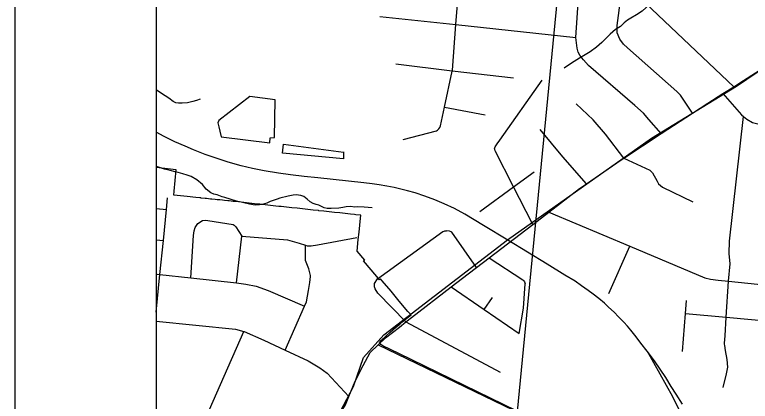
# Model space of a CAD drawing. Extents: x 0 to 34, y 0 to 22.
# Drawn here: x 2 to 2.52, y 19.295 to 19.568 of the extents above; entities that cross this region are included whole.
import ezdxf

# ---------------------------------------------------------------- set-up
doc = ezdxf.new("R2010")
doc.units = 0
for name, color, linetype in [('GM_X_City_Street', 7, 'Continuous'), ('GM_X_Corporation', 7, 'Continuous'), ('GM_X_County_Road', 7, 'Continuous'), ('GM_X_Minor_Lake', 7, 'Continuous'), ('GM_X_Minor_River', 7, 'Continuous'), ('GM_X_Rail_Line', 7, 'Continuous'), ('GM_X_Section', 7, 'Continuous'), ('GM_X_State_Route', 7, 'Continuous'), ('GM_X_State_Shield', 7, 'Continuous'), ('GM_X_US_Route', 7, 'Continuous'), ('SH_Cut_Line', 7, 'Continuous'), ('SH_Data', 7, 'Continuous')]:
    doc.layers.add(name, color=color, linetype=linetype)

msp = doc.modelspace()

# ---------------------------------------------------------------- linework, layer by layer
at = {"layer": 'GM_X_City_Street'}
for p, q in [((2.30409, 19.5028), (2.33276, 19.49739)), ((2.1, 19.43114), (2.10735, 19.43043)), ((2.1, 19.40903), (2.10514, 19.40855)), ((2.157, 19.37852), (2.1606, 19.41166)), ((2.4203, 19.37101), (2.43519, 19.40445)), ((2.33206, 19.35982), (2.33806, 19.36817)), ((2.27674, 19.35097), (2.34349, 19.31546)), ((2.25706, 19.33483), (2.35231, 19.28889))]:
    msp.add_line(p, q, dxfattribs=at)
for points in [[(2.27473, 19.48), (2.29838, 19.48615), (2.29916, 19.48653), (2.30012, 19.48744), (2.30083, 19.48838), (2.3013, 19.4897), (2.30409, 19.5028), (2.30954, 19.52832), (2.30964, 19.52883), (2.31213, 19.56115), (2.31457, 19.59291)], [(2.45729, 19.48407), (2.44867, 19.49403), (2.44477, 19.49848), (2.43861, 19.50393), (2.40594, 19.53233), (2.40241, 19.5362), (2.40124, 19.53763), (2.39979, 19.53957), (2.39864, 19.54174), (2.39775, 19.54437), (2.39683, 19.55208), (2.39914, 19.58363)], [(2.47953, 19.4986), (2.47102, 19.51123), (2.46842, 19.51394), (2.43351, 19.54466), (2.43053, 19.54738), (2.42794, 19.55086), (2.42613, 19.55526), (2.42604, 19.56058), (2.42867, 19.58039)], [(2.25837, 19.56692), (2.31213, 19.56115), (2.39683, 19.55208)], [(2.35281, 19.52318), (2.30954, 19.52832), (2.26949, 19.53308)], [(2.3665, 19.41984), (2.35707, 19.4383), (2.3529, 19.44648), (2.33988, 19.47198), (2.33951, 19.47295), (2.33946, 19.47343), (2.33955, 19.47397), (2.33992, 19.47484), (2.34129, 19.4769), (2.34309, 19.47944), (2.37309, 19.52181)], [(2.50093, 19.51236), (2.51403, 19.49742), (2.5156, 19.49611), (2.51777, 19.4943), (2.52199, 19.49193), (2.52568, 19.49091), (2.52748, 19.49056), (2.53116, 19.48985), (2.56356, 19.48697), (2.587, 19.48488)], [(2.43081, 19.46677), (2.41791, 19.48366), (2.40919, 19.49372), (2.39726, 19.50517)], [(2.50225, 19.33435), (2.50208, 19.33538), (2.502, 19.33589), (2.50248, 19.3412), (2.5033, 19.35426), (2.5049, 19.37985), (2.50611, 19.39201), (2.50531, 19.39944), (2.50566, 19.40797), (2.5156, 19.49611)], [(2.40437, 19.44855), (2.3878, 19.46758), (2.37166, 19.4869)], [(2.43081, 19.46677), (2.4492, 19.45821), (2.45125, 19.45645), (2.45453, 19.45048), (2.45543, 19.44856), (2.45822, 19.44622), (2.47961, 19.43583)], [(2.35493, 19.28827), (2.27164, 19.32864), (2.26046, 19.3341), (2.25902, 19.33513), (2.25845, 19.33579), (2.25808, 19.33649), (2.25943, 19.33805), (2.26556, 19.34372), (2.26938, 19.34705), (2.27234, 19.34952), (2.27481, 19.35153), (2.27768, 19.35379), (2.28047, 19.35591), (2.27819, 19.35837), (2.27204, 19.3657), (2.27007, 19.36805), (2.26815, 19.37034), (2.2662, 19.37266), (2.25999, 19.38005), (2.25881, 19.38139), (2.25801, 19.38081), (2.2561, 19.38316), (2.24681, 19.3941), (2.24767, 19.39473), (2.24224, 19.40093), (2.24305, 19.40918), (2.24356, 19.41435), (2.24356, 19.41452), (2.24451, 19.42428), (2.24472, 19.42642), (2.24125, 19.4268), (2.24033, 19.4269), (2.23747, 19.4272), (2.23368, 19.42762), (2.22994, 19.42802), (2.2262, 19.42843), (2.22242, 19.42884), (2.21867, 19.42925), (2.21521, 19.42962), (2.215, 19.42964), (2.21489, 19.42966), (2.21115, 19.43006), (2.20736, 19.43047), (2.20358, 19.43088), (2.19983, 19.43128), (2.19605, 19.43168), (2.1923, 19.43208), (2.18856, 19.43248), (2.18675, 19.43267), (2.18477, 19.43289), (2.18103, 19.43331), (2.17728, 19.43373), (2.17344, 19.43414), (2.1697, 19.43456), (2.1659, 19.43498), (2.16215, 19.43538), (2.1584, 19.43579), (2.15507, 19.43616), (2.15461, 19.43621), (2.15179, 19.43652), (2.15086, 19.43662), (2.14849, 19.43688), (2.14706, 19.43702), (2.14521, 19.4372), (2.14326, 19.43737), (2.14182, 19.43751), (2.1395, 19.43776), (2.13853, 19.43787), (2.13571, 19.43817), (2.13487, 19.43826), (2.13478, 19.43827), (2.13196, 19.43858), (2.13156, 19.43862), (2.13099, 19.43868), (2.12817, 19.43901), (2.12205, 19.43964), (2.11262, 19.44066), (2.11289, 19.4434), (2.1128, 19.44341), (2.11423, 19.45856), (2.1, 19.4601), (2.1, 18.44756)], [(2.32898, 19.42893), (2.3529, 19.44648), (2.36748, 19.45718)], [(2.1, 19.35782), (2.1027, 19.3845), (2.10514, 19.40855), (2.10735, 19.43043), (2.10819, 19.43874)], [(2.37792, 19.42854), (2.43519, 19.40445), (2.48827, 19.38213), (2.49224, 19.38129), (2.49754, 19.38061), (2.5049, 19.37985), (2.54831, 19.37537)], [(2.12453, 19.38209), (2.12646, 19.41216), (2.12701, 19.41549), (2.12771, 19.41783), (2.12947, 19.42046)], [(2.12947, 19.42046), (2.13292, 19.42266), (2.13478, 19.42293), (2.13672, 19.42277), (2.1545, 19.41994), (2.15535, 19.41934), (2.15636, 19.4182), (2.1606, 19.41166), (2.19299, 19.4091), (2.20129, 19.40665), (2.20569, 19.40523), (2.20695, 19.40483), (2.20979, 19.40477), (2.21417, 19.40544), (2.24197, 19.41076)], [(2.25658, 19.38141), (2.30278, 19.41492), (2.30369, 19.41525), (2.30427, 19.41528), (2.30537, 19.41537)], [(2.32666, 19.38948), (2.30921, 19.41438), (2.30866, 19.41477), (2.30754, 19.41506), (2.30537, 19.41537)], [(2.1912, 19.33115), (2.20508, 19.36225), (2.20637, 19.36515), (2.20786, 19.37329), (2.20873, 19.37897), (2.20919, 19.38313), (2.20912, 19.38382), (2.20796, 19.38848), (2.20579, 19.39433), (2.20562, 19.39517), (2.20569, 19.40523)], [(2.3355, 19.39621), (2.35937, 19.38083), (2.36014, 19.3801), (2.36054, 19.37939), (2.36089, 19.37864), (2.36102, 19.37795)], [(2.1, 19.38476), (2.10075, 19.38469), (2.1027, 19.3845), (2.12453, 19.38209), (2.157, 19.37852), (2.16355, 19.3778), (2.17073, 19.37632), (2.1794, 19.37311), (2.20508, 19.36225)], [(2.27674, 19.35097), (2.25688, 19.37131), (2.25501, 19.37434), (2.25447, 19.37579), (2.25439, 19.37707), (2.25462, 19.37822), (2.25658, 19.38141)], [(2.35692, 19.34271), (2.35993, 19.36069), (2.36102, 19.37795)], [(2.30885, 19.37578), (2.33206, 19.35982), (2.35692, 19.34271)], [(2.47227, 19.33006), (2.47447, 19.35684), (2.47525, 19.36626)], [(2.47447, 19.35684), (2.5033, 19.35426), (2.56716, 19.34854), (2.6121, 19.34451), (2.65204, 19.34094), (2.66133, 19.34037), (2.67215, 19.34033), (2.70862, 19.34128)], [(2.1, 19.35158), (2.15611, 19.34586), (2.16202, 19.3443), (2.16233, 19.34422), (2.17625, 19.33805), (2.1912, 19.33115), (2.20766, 19.32355), (2.21591, 19.31863), (2.22096, 19.31473), (2.23628, 19.29819)], [(2.12304, 19.20103), (2.12636, 19.26332), (2.16202, 19.3443)], [(2.50121, 19.30477), (2.50347, 19.31421), (2.50433, 19.31894), (2.50405, 19.32446), (2.50284, 19.33075), (2.50225, 19.33435)]]:
    msp.add_lwpolyline(points, dxfattribs=at)
at = {"layer": 'GM_X_Corporation'}
msp.add_lwpolyline([(2.1, 20.12706), (2.1, 17.35231)], dxfattribs=at)
at = {"layer": 'GM_X_County_Road'}
msp.add_lwpolyline([(2.1, 19.61645), (2.11604, 19.61469), (2.14987, 19.61098), (2.18223, 19.60742), (2.21272, 19.60408), (2.24051, 19.60103), (2.31457, 19.59291), (2.39914, 19.58363), (2.42867, 19.58039), (2.44143, 19.57899), (2.44349, 19.578), (2.44631, 19.57623), (2.50863, 19.51724)], dxfattribs=at)
at = {"layer": 'GM_X_Minor_Lake'}
for points in [[(2.18056, 19.47767), (2.18062, 19.48109), (2.18367, 19.48141), (2.1842, 19.50799), (2.16638, 19.51025), (2.14439, 19.4934), (2.14379, 19.4917), (2.14449, 19.48884), (2.145, 19.48579), (2.14606, 19.48178)], [(2.14606, 19.48178), (2.18056, 19.47767)], [(2.23248, 19.47113), (2.23258, 19.46638), (2.18953, 19.47028), (2.19003, 19.47654)], [(2.19003, 19.47654), (2.23249, 19.47093)]]:
    msp.add_lwpolyline(points, dxfattribs=at)
at = {"layer": 'GM_X_Minor_River'}
for points in [[(2.46011, 19.58415), (2.45744, 19.58261), (2.45371, 19.57954), (2.44978, 19.57609), (2.44386, 19.57063), (2.43977, 19.56795), (2.43588, 19.56565), (2.43354, 19.56422), (2.431, 19.56243), (2.42842, 19.55968), (2.42493, 19.55774), (2.42119, 19.55447), (2.41841, 19.55155), (2.41525, 19.54845), (2.41151, 19.54518), (2.40702, 19.54195), (2.40351, 19.53982), (2.39961, 19.53732), (2.39572, 19.53501), (2.39104, 19.53197), (2.3887, 19.53036)], [(2.13114, 19.50837), (2.12864, 19.50753), (2.12595, 19.50688), (2.1223, 19.50589), (2.11849, 19.50567), (2.11583, 19.50559), (2.11394, 19.50586), (2.11207, 19.50669), (2.10894, 19.5091), (2.10394, 19.51254), (2.1, 19.51513)], [(2.25277, 19.43168), (2.24993, 19.4318), (2.24709, 19.43211), (2.24254, 19.4323), (2.24063, 19.43218), (2.23741, 19.43251), (2.23456, 19.43244), (2.23207, 19.43197), (2.22939, 19.43151), (2.22387, 19.43117), (2.22102, 19.4311), (2.21895, 19.43157), (2.21522, 19.43343), (2.21315, 19.4339), (2.21109, 19.43474), (2.20905, 19.43597), (2.20684, 19.43777), (2.20444, 19.43958), (2.20238, 19.44042), (2.19917, 19.44075), (2.19688, 19.44065), (2.19343, 19.43985), (2.18749, 19.43857), (2.18556, 19.4377), (2.18074, 19.436), (2.17823, 19.43497), (2.17515, 19.43395), (2.17324, 19.43365), (2.17019, 19.43359), (2.16604, 19.43414), (2.16114, 19.4353), (2.15907, 19.43576), (2.15682, 19.43643), (2.14856, 19.43905), (2.14668, 19.43951), (2.14331, 19.44079), (2.14086, 19.44127), (2.1388, 19.44212), (2.13549, 19.44491), (2.13295, 19.44806), (2.12891, 19.45146), (2.12481, 19.45372), (2.12201, 19.45479), (2.119, 19.45567), (2.11562, 19.45657), (2.11354, 19.45704), (2.10997, 19.45795), (2.10602, 19.45887), (2.10377, 19.45972), (2.10095, 19.4606), (2.1, 19.46096)]]:
    msp.add_lwpolyline(points, dxfattribs=at)
at = {"layer": 'GM_X_Rail_Line'}
for points in [[(2.34866, 19.4091), (2.45034, 19.48083), (2.51058, 19.51755), (2.56176, 19.55223), (2.58886, 19.56654), (2.62986, 19.58479), (2.65807, 19.59153), (2.70522, 19.6073), (2.89293, 19.73125), (3.07364, 19.8238), (3.26381, 19.90928), (3.35295, 19.94835)], [(2.4723, 19.29297), (2.46799, 19.29985), (2.46436, 19.30548), (2.46047, 19.31168), (2.45669, 19.31762), (2.45253, 19.32341), (2.44744, 19.33029), (2.44297, 19.33597), (2.43953, 19.34039), (2.43581, 19.34519), (2.43339, 19.34801), (2.43083, 19.3508), (2.4271, 19.3547), (2.42397, 19.35783), (2.42004, 19.36153), (2.41717, 19.36415), (2.41318, 19.36757), (2.40928, 19.37064), (2.40567, 19.37323), (2.401, 19.37648), (2.39636, 19.37975), (2.38918, 19.38414), (2.37669, 19.39174), (2.34878, 19.40884), (2.33152, 19.41925), (2.3183, 19.42725), (2.31109, 19.43111), (2.30389, 19.43454), (2.29726, 19.43722), (2.29014, 19.43994), (2.28337, 19.44214), (2.27793, 19.44368), (2.27318, 19.44486), (2.26844, 19.44592), (2.26312, 19.44697), (2.25772, 19.44794), (2.25288, 19.4486), (2.247, 19.44939), (2.21436, 19.45286), (2.20469, 19.45382), (2.19503, 19.45497), (2.18659, 19.45606), (2.17653, 19.45769), (2.1681, 19.45945), (2.1601, 19.46134), (2.15092, 19.46388), (2.14182, 19.46687), (2.13475, 19.46933), (2.1264, 19.47258), (2.12056, 19.47513), (2.11327, 19.47834), (2.10571, 19.48212), (2.1, 19.48508)], [(2.1, 19.19565), (2.16076, 19.21644), (2.17788, 19.22809), (2.23025, 19.28754), (2.23973, 19.30532), (2.24663, 19.32586), (2.26117, 19.34196), (2.34866, 19.4091)], [(2.44744, 19.33029), (2.46519, 19.2984), (2.47826, 19.27177), (2.48689, 19.25376), (2.49157, 19.24069), (2.49207, 19.23108), (2.48812, 19.21702), (2.48319, 19.20789), (2.47678, 19.20148), (2.46814, 19.19273), (2.4605, 19.18854), (2.45582, 19.18606)]]:
    msp.add_lwpolyline(points, dxfattribs=at)
at = {"layer": 'GM_X_Section'}
msp.add_lwpolyline([(2.38459, 19.5868), (2.88606, 19.54156), (2.84187, 19.03609), (2.33614, 19.08597)], close=True, dxfattribs=at)
at = {"layer": 'GM_X_State_Route'}
for p, q in [((2.50863, 19.51724), (2.51291, 19.51994)), ((2.50093, 19.51236), (2.50863, 19.51724)), ((2.45729, 19.48407), (2.47953, 19.4986)), ((2.43081, 19.46677), (2.45729, 19.48407)), ((2.3665, 19.41984), (2.37792, 19.42854)), ((2.3355, 19.39621), (2.3665, 19.41984)), ((2.32666, 19.38948), (2.3355, 19.39621)), ((2.28076, 19.35407), (2.30885, 19.37578)), ((2.27674, 19.35097), (2.28076, 19.35407))]:
    msp.add_line(p, q, dxfattribs=at)
for points in [[(2.51291, 19.51994), (2.53514, 19.53401), (2.56001, 19.54931), (2.57812, 19.55966), (2.59193, 19.56618)], [(2.47953, 19.4986), (2.49018, 19.50556), (2.50093, 19.51236)], [(2.40437, 19.44855), (2.42899, 19.46557), (2.43081, 19.46677)], [(2.37792, 19.42854), (2.39961, 19.44526), (2.40437, 19.44855)], [(2.30885, 19.37578), (2.32081, 19.38502), (2.32666, 19.38948)], [(2.25706, 19.33483), (2.26232, 19.33982), (2.27213, 19.34741), (2.27674, 19.35097)], [(2.23628, 19.29819), (2.24083, 19.30922), (2.24643, 19.32029), (2.25142, 19.32947), (2.25706, 19.33483)], [(2.21949, 19.2713), (2.22422, 19.27678), (2.23393, 19.29249), (2.23628, 19.29819)]]:
    msp.add_lwpolyline(points, dxfattribs=at)
at = {"layer": 'GM_X_State_Shield'}
msp.add_lwpolyline([(2.1, 19.61663), (2.1, 19.10881), (2.33614, 19.08597), (2.38459, 19.5868)], close=True, dxfattribs=at)
at = {"layer": 'GM_X_US_Route'}
for p, q in [((2.50863, 19.51724), (2.51291, 19.51994)), ((2.50093, 19.51236), (2.50863, 19.51724)), ((2.45729, 19.48407), (2.47953, 19.4986)), ((2.43081, 19.46677), (2.45729, 19.48407)), ((2.3665, 19.41984), (2.37792, 19.42854)), ((2.3355, 19.39621), (2.3665, 19.41984)), ((2.32666, 19.38948), (2.3355, 19.39621)), ((2.28076, 19.35407), (2.30885, 19.37578)), ((2.27674, 19.35097), (2.28076, 19.35407))]:
    msp.add_line(p, q, dxfattribs=at)
for points in [[(2.51291, 19.51994), (2.53514, 19.53401), (2.56001, 19.54931), (2.57812, 19.55966), (2.59193, 19.56618)], [(2.47953, 19.4986), (2.49018, 19.50556), (2.50093, 19.51236)], [(2.40437, 19.44855), (2.42899, 19.46557), (2.43081, 19.46677)], [(2.37792, 19.42854), (2.39961, 19.44526), (2.40437, 19.44855)], [(2.30885, 19.37578), (2.32081, 19.38502), (2.32666, 19.38948)], [(2.25706, 19.33483), (2.26232, 19.33982), (2.27213, 19.34741), (2.27674, 19.35097)], [(2.23628, 19.29819), (2.24083, 19.30922), (2.24643, 19.32029), (2.25142, 19.32947), (2.25706, 19.33483)], [(2.21949, 19.2713), (2.22422, 19.27678), (2.23393, 19.29249), (2.23628, 19.29819)]]:
    msp.add_lwpolyline(points, dxfattribs=at)
at = {"layer": 'SH_Cut_Line'}
msp.add_lwpolyline([(5.67696, 20.9), (2.1, 20.9), (2.1, 17.35231)], dxfattribs=at)
at = {"layer": 'SH_Data'}
for p, q in [((2, 21), (2, 14)), ((2.1, 20.9), (2.1, 14.1))]:
    msp.add_line(p, q, dxfattribs=at)

doc.saveas('drawing.dxf')
